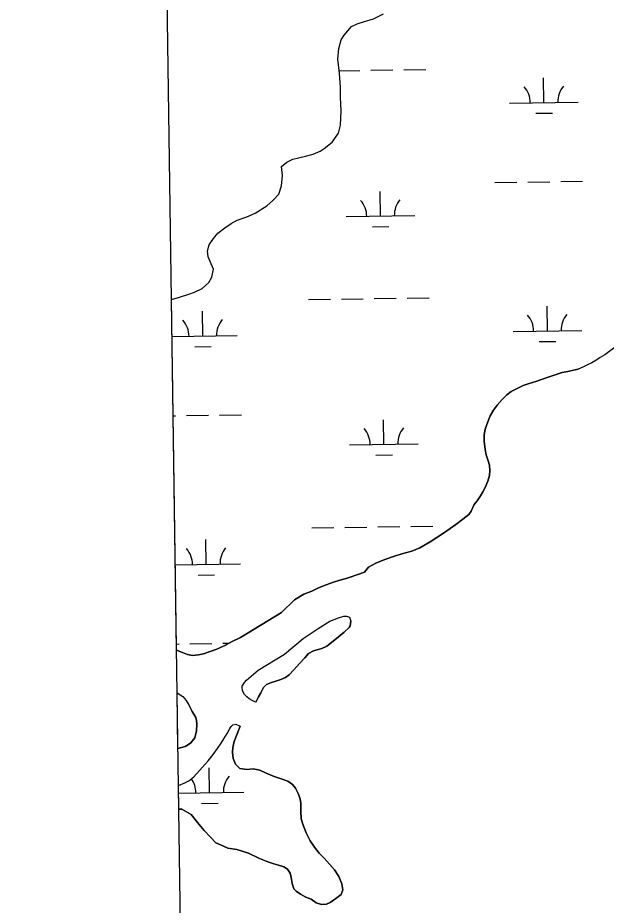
# Model space of a CAD drawing. Extents: x 3807117 to 3845308, y 337856 to 363736.
# Drawn here: x 3811101 to 3811958, y 345193 to 346486 of the extents above; entities that cross this region are included whole.
import ezdxf

# ---------------------------------------------------------------- set-up
doc = ezdxf.new("R2010")
doc.units = 0
for name, color, linetype in [('V-GRID-FRAM', 7, 'Continuous'), ('V-TOPO-SHOR', 7, 'Continuous'), ('V-WETL-SWMP', 7, 'Continuous')]:
    doc.layers.add(name, color=color, linetype=linetype)

msp = doc.modelspace()

# ---------------------------------------------------------------- linework, layer by layer
at = {"layer": 'V-GRID-FRAM'}
msp.add_lwpolyline([(3811100.6, 361461.9), (3842914.2, 361938.5), (3843194.5, 343758.3), (3811365, 343281.4), (3811100.6, 361461.9)], dxfattribs=at)
at = {"layer": 'V-TOPO-SHOR'}
for points in [[(3811324.4, 346075.8), (3811335.9, 346079.1), (3811349.9, 346083.7), (3811358.1, 346086.4), (3811369.3, 346091.9), (3811378.8, 346100.9), (3811383.3, 346108.2), (3811385.5, 346119.9), (3811382.3, 346128.1), (3811377.8, 346138), (3811376.8, 346147), (3811379.5, 346155.6), (3811385.4, 346164.7), (3811392.1, 346172.4), (3811402.1, 346180.1), (3811411.5, 346186.5), (3811420.1, 346191.5), (3811434.1, 346196.5), (3811446.3, 346201.5), (3811463.4, 346212.4), (3811472.4, 346220.6), (3811480.6, 346229.6), (3811484.6, 346241.4), (3811486.3, 346256.8), (3811484.5, 346269.9), (3811492.2, 346275.8), (3811501.2, 346280.3), (3811509.3, 346282.2), (3811519.7, 346284.9), (3811530.6, 346287.7), (3811540.9, 346291.8), (3811546.8, 346295.9), (3811558.5, 346304.9), (3811567.5, 346318.1), (3811570.7, 346329.8), (3811571.5, 346350.6), (3811570.5, 346370.5), (3811570.5, 346385), (3811569.1, 346405.8), (3811566.7, 346426.1), (3811568, 346441.5), (3811571.6, 346454.2), (3811575.7, 346461), (3811586.5, 346473.6), (3811594.6, 346477.7), (3811605.4, 346480.9), (3811618.5, 346485), (3811633.4, 346491.9)], [(3811972.3, 346007.8), (3811955.5, 345995.2), (3811948.8, 345991.3), (3811942.2, 345987.2), (3811936.4, 345983.7), (3811930.1, 345980.6), (3811924.3, 345977.9), (3811916.9, 345974.5)], [(3811605.6, 345678.4), (3811611.5, 345686), (3811621.9, 345691.8), (3811635.2, 345697.1), (3811647.7, 345701.3), (3811659.8, 345705.1), (3811674.4, 345709.1), (3811685.9, 345714.3), (3811701.1, 345722.9), (3811722.1, 345736.2), (3811738.5, 345747.9), (3811748.8, 345755.8), (3811757.4, 345762.6), (3811761, 345767.3), (3811765.4, 345777.1), (3811769.5, 345782.8), (3811774.5, 345789.7), (3811777.9, 345795.9), (3811781, 345802.2), (3811785.3, 345811.3), (3811787.5, 345819.6), (3811788.1, 345826.8), (3811787.5, 345834.7), (3811785.6, 345840.8), (3811782.9, 345849.8), (3811781, 345857.4), (3811779.9, 345869.5), (3811779.6, 345878.9), (3811781.2, 345886.9), (3811785, 345897.8), (3811788.7, 345906.4), (3811793.3, 345914.5), (3811798.7, 345921.9), (3811805.8, 345930.3), (3811812.6, 345937.1), (3811819, 345941.9), (3811827.8, 345946.4), (3811836.7, 345950.4), (3811844, 345953.1), (3811856.3, 345957), (3811871.4, 345962.4), (3811893.6, 345969.6), (3811901.4, 345971.2), (3811910, 345973.1), (3811916.9, 345974.5)], [(3811331.8, 345565.1), (3811340.4, 345561.5), (3811347.7, 345558.8), (3811355, 345557.4), (3811363.7, 345558), (3811371.3, 345559.8), (3811390.6, 345566.2), (3811403, 345572.3), (3811411.8, 345576.9), (3811425.1, 345583.6), (3811484.5, 345620.1), (3811503.5, 345638.3), (3811517.1, 345646.5), (3811528.9, 345651.1), (3811538.6, 345656), (3811549.8, 345660.2), (3811560.3, 345663.9), (3811569.7, 345666.9), (3811578.8, 345669.4), (3811584.8, 345671.5), (3811605.6, 345678.4)], [(3811447.3, 345489.3), (3811445.8, 345489.9), (3811441.9, 345491.7), (3811437.6, 345494.1), (3811434, 345496.9), (3811430.9, 345500.5), (3811427.9, 345505.6), (3811427.6, 345511.7), (3811427.6, 345512.3), (3811430.9, 345518), (3811433.9, 345521.4), (3811450.8, 345535.6), (3811489.1, 345559), (3811516.3, 345581.8), (3811538, 345596.7), (3811555.2, 345607), (3811567.6, 345612.2), (3811575.5, 345614.4), (3811579.1, 345614.4), (3811583.6, 345613.2), (3811585.5, 345607.3)], [(3811447.3, 345489.3), (3811451.2, 345496.8), (3811454.4, 345502.7), (3811458.6, 345510.4), (3811462.6, 345514.8), (3811469.9, 345517.7), (3811476.6, 345520), (3811483.5, 345522.1), (3811490.5, 345525.1), (3811496, 345529), (3811502.7, 345536.1), (3811510.8, 345545.4), (3811518.4, 345553.9), (3811524.2, 345559.9), (3811531.1, 345563.9), (3811536.8, 345565.6), (3811543.2, 345567.3), (3811550.5, 345570.9), (3811564.6, 345582.1), (3811575.7, 345591.2), (3811583.4, 345597.9), (3811584.7, 345600.2), (3811585.5, 345607.3)], [(3811332.7, 345502.8), (3811340.9, 345497.3), (3811345.7, 345491.8), (3811350.3, 345484.6), (3811354.2, 345476.2), (3811354.5, 345475.6)], [(3811349.4, 345427.4), (3811352.7, 345429.8), (3811358.4, 345437.4), (3811361.1, 345447.6), (3811361.3, 345457), (3811361, 345462.4), (3811359.8, 345466.9), (3811354.5, 345475.6)], [(3811334.7, 345367.8), (3811344, 345371.5), (3811349.6, 345374.4), (3811357.1, 345380.4), (3811369.8, 345394.5), (3811378, 345403.9), (3811385.2, 345413.2), (3811391.6, 345421.7), (3811396.6, 345429.4), (3811400.9, 345435.8), (3811405.4, 345443.8), (3811409.2, 345450.9), (3811411.3, 345453.8), (3811414, 345456.1), (3811418.3, 345457.3), (3811424.3, 345454.4)], [(3811335.2, 345333.2), (3811339.4, 345333.4), (3811353.1, 345325.6), (3811362.4, 345313.8), (3811372, 345302.1), (3811381.4, 345292.5), (3811388.8, 345284.2), (3811399, 345279.8), (3811406.7, 345276.7), (3811419.5, 345274.4), (3811436.6, 345269), (3811452.6, 345261.3), (3811464.7, 345256.4), (3811473.6, 345253.5), (3811480.3, 345251.7), (3811488.1, 345249.1), (3811493.6, 345246), (3811497.5, 345240), (3811498.7, 345233.9), (3811500.2, 345225.1), (3811502.6, 345217.4), (3811505.9, 345213.7), (3811512.2, 345209.7), (3811520, 345205.3), (3811527.9, 345202.2), (3811535.3, 345196.9), (3811542.7, 345194.4), (3811550.1, 345194.7), (3811555.3, 345197.3), (3811563.6, 345203.4), (3811571.4, 345208.9), (3811574, 345215.7), (3811572.5, 345224.6), (3811568, 345235.2), (3811562, 345245.1), (3811554.7, 345253.2), (3811546.7, 345261.8), (3811539.7, 345269.4), (3811532.5, 345278), (3811526.2, 345287), (3811520.5, 345299), (3811516, 345310.1), (3811513.3, 345319.3), (3811512.8, 345330.3), (3811512.7, 345342.5), (3811511.5, 345349.9), (3811509, 345356.2), (3811504.9, 345363.8), (3811500.6, 345369.1), (3811493.8, 345374.2), (3811484.2, 345377.5), (3811473.9, 345380.8), (3811462.2, 345385.6), (3811453, 345390.1), (3811443.3, 345392.1), (3811434.2, 345390.9), (3811424.2, 345392.6), (3811417.5, 345398.9), (3811414.5, 345406.9), (3811413.2, 345415.8), (3811413.8, 345423), (3811415.7, 345431.8), (3811424.3, 345454.4)], [(3811333.9, 345421.8), (3811344.2, 345424.6), (3811349.4, 345427.4)]]:
    msp.add_lwpolyline(points, dxfattribs=at)
at = {"layer": 'V-WETL-SWMP'}
for p, q in [((3811605.4, 346480.9), (3811618.5, 346485)), ((3811618.5, 346485), (3811633.4, 346491.9)), ((3811575.7, 346461), (3811586.5, 346473.6)), ((3811586.5, 346473.6), (3811594.6, 346477.7)), ((3811594.6, 346477.7), (3811605.4, 346480.9)), ((3811571.6, 346454.2), (3811575.7, 346461)), ((3811568, 346441.5), (3811571.6, 346454.2)), ((3811566.7, 346426.1), (3811568, 346441.5)), ((3811569.1, 346405.8), (3811566.7, 346426.1)), ((3811568.7, 346409.1), (3811598.9, 346409.6)), ((3811570.5, 346385), (3811569.1, 346405.8)), ((3811614.9, 346409.8), (3811646.9, 346410.3)), ((3811662.9, 346410.5), (3811694.9, 346411)), ((3811866.9, 346362.8), (3811866.4, 346398.8)), ((3811570.5, 346370.5), (3811570.5, 346385)), ((3811571.5, 346350.6), (3811570.5, 346370.5)), ((3811816.9, 346362.1), (3811916.9, 346363.6)), ((3811570.7, 346329.8), (3811571.5, 346350.6)), ((3811855.1, 346347.2), (3811879.1, 346347.6)), ((3811567.5, 346318.1), (3811570.7, 346329.8)), ((3811558.5, 346304.9), (3811567.5, 346318.1)), ((3811546.8, 346295.9), (3811558.5, 346304.9)), ((3811519.7, 346284.9), (3811530.6, 346287.7)), ((3811530.6, 346287.7), (3811540.9, 346291.8)), ((3811540.9, 346291.8), (3811546.8, 346295.9)), ((3811484.5, 346269.9), (3811492.2, 346275.8)), ((3811492.2, 346275.8), (3811501.2, 346280.3)), ((3811501.2, 346280.3), (3811509.3, 346282.2)), ((3811509.3, 346282.2), (3811519.7, 346284.9)), ((3811486.3, 346256.8), (3811484.5, 346269.9)), ((3811484.6, 346241.4), (3811486.3, 346256.8)), ((3811480.6, 346229.6), (3811484.6, 346241.4)), ((3811795.2, 346246.3), (3811827.2, 346246.8)), ((3811843.2, 346247), (3811875.2, 346247.5)), ((3811891.2, 346247.8), (3811923.2, 346248.2)), ((3811472.5, 346220.6), (3811480.6, 346229.6)), ((3811628.9, 346197.4), (3811628.3, 346233.4)), ((3811446.3, 346201.5), (3811463.4, 346212.4)), ((3811463.4, 346212.4), (3811472.5, 346220.6)), ((3811434.1, 346196.5), (3811446.3, 346201.5)), ((3811578.9, 346196.6), (3811678.9, 346198.1)), ((3811402.1, 346180.1), (3811411.5, 346186.5)), ((3811411.5, 346186.5), (3811420.1, 346191.5)), ((3811420.1, 346191.5), (3811434.1, 346196.5)), ((3811385.4, 346164.7), (3811392.1, 346172.4)), ((3811392.1, 346172.4), (3811402.1, 346180.1)), ((3811617.1, 346181.8), (3811641.1, 346182.1)), ((3811379.5, 346155.6), (3811385.4, 346164.7)), ((3811376.8, 346147), (3811379.5, 346155.6)), ((3811377.8, 346138), (3811376.8, 346147)), ((3811382.3, 346128.1), (3811377.8, 346138)), ((3811385.5, 346119.9), (3811382.3, 346128.1)), ((3811383.3, 346108.2), (3811385.5, 346119.9)), ((3811378.8, 346100.9), (3811383.3, 346108.2)), ((3811369.3, 346091.9), (3811378.8, 346100.9)), ((3811335.9, 346079.1), (3811349.9, 346083.7)), ((3811349.9, 346083.7), (3811358.1, 346086.4)), ((3811358.1, 346086.4), (3811369.3, 346091.9)), ((3811324.4, 346075.8), (3811335.9, 346079.1)), ((3811331.8, 345565.1), (3811324.4, 346075.8)), ((3811523.9, 346075.7), (3811555.9, 346076.2)), ((3811571.9, 346076.5), (3811603.8, 346076.9)), ((3811619.8, 346077.2), (3811651.8, 346077.6)), ((3811667.8, 346077.9), (3811699.8, 346078.4)), ((3811370, 346022.7), (3811369.5, 346058.7)), ((3811871.9, 346030.2), (3811871.4, 346066.2)), ((3811821.9, 346029.4), (3811921.9, 346030.9)), ((3811325.2, 346022), (3811420, 346023.4)), ((3811358.3, 346007.1), (3811382.3, 346007.4)), ((3811860.1, 346014.6), (3811884.1, 346014.9)), ((3811972.3, 346007.8), (3811955.5, 345995.2)), ((3811948.8, 345991.3), (3811942.2, 345987.2)), ((3811955.5, 345995.2), (3811948.8, 345991.3)), ((3811924.3, 345977.9), (3811916.9, 345974.5)), ((3811930.1, 345980.6), (3811924.3, 345977.9)), ((3811936.4, 345983.7), (3811930.1, 345980.6)), ((3811942.2, 345987.2), (3811936.4, 345983.7)), ((3811893.6, 345969.6), (3811871.4, 345962.4)), ((3811901.4, 345971.2), (3811893.6, 345969.6)), ((3811910, 345973.1), (3811901.4, 345971.2)), ((3811916.9, 345974.5), (3811910, 345973.1)), ((3811844, 345953.1), (3811836.7, 345950.4)), ((3811856.3, 345957), (3811844, 345953.1)), ((3811871.4, 345962.4), (3811856.3, 345957)), ((3811819, 345941.9), (3811812.6, 345937.1)), ((3811827.8, 345946.4), (3811819, 345941.9)), ((3811836.7, 345950.4), (3811827.8, 345946.4)), ((3811805.8, 345930.3), (3811798.7, 345921.9)), ((3811812.6, 345937.1), (3811805.8, 345930.3)), ((3811793.3, 345914.5), (3811788.7, 345906.4)), ((3811798.7, 345921.9), (3811793.3, 345914.5)), ((3811326.8, 345906.6), (3811330.4, 345906.6)), ((3811346.4, 345906.9), (3811378.4, 345907.4)), ((3811394.4, 345907.6), (3811426.4, 345908.1)), ((3811633.9, 345864.8), (3811633.3, 345900.7)), ((3811788.7, 345906.4), (3811785, 345897.8)), ((3811781.2, 345886.9), (3811779.6, 345878.9)), ((3811785, 345897.8), (3811781.2, 345886.9)), ((3811779.6, 345878.9), (3811779.9, 345869.5)), ((3811583.9, 345864), (3811683.9, 345865.5)), ((3811779.9, 345869.5), (3811781, 345857.4)), ((3811622.1, 345849.1), (3811646.1, 345849.5)), ((3811781, 345857.4), (3811782.9, 345849.8)), ((3811782.9, 345849.8), (3811785.6, 345840.8)), ((3811785.6, 345840.8), (3811787.5, 345834.7)), ((3811787.5, 345834.7), (3811788, 345826.8)), ((3811788, 345826.8), (3811787.5, 345819.6)), ((3811785.3, 345811.3), (3811781, 345802.2)), ((3811787.5, 345819.6), (3811785.3, 345811.3)), ((3811781, 345802.2), (3811777.9, 345795.9)), ((3811774.5, 345789.7), (3811769.5, 345782.8)), ((3811777.9, 345795.9), (3811774.5, 345789.7)), ((3811765.4, 345777.1), (3811761, 345767.3)), ((3811769.5, 345782.8), (3811765.4, 345777.1)), ((3811757.4, 345762.6), (3811748.8, 345755.8)), ((3811761, 345767.3), (3811757.4, 345762.6)), ((3811624.8, 345744.5), (3811656.8, 345745)), ((3811672.8, 345745.3), (3811704.8, 345745.7)), ((3811738.5, 345747.9), (3811722.1, 345736.2)), ((3811748.8, 345755.8), (3811738.5, 345747.9)), ((3811528.8, 345743.1), (3811560.8, 345743.6)), ((3811576.8, 345743.8), (3811608.8, 345744.3)), ((3811722.1, 345736.2), (3811701.1, 345722.9)), ((3811375, 345690), (3811374.5, 345726)), ((3811701.1, 345722.9), (3811685.9, 345714.3)), ((3811674.4, 345709.1), (3811659.8, 345705.1)), ((3811685.9, 345714.3), (3811674.4, 345709.1)), ((3811635.2, 345697.1), (3811621.9, 345691.8)), ((3811647.7, 345701.3), (3811635.2, 345697.1)), ((3811659.8, 345705.1), (3811647.7, 345701.3)), ((3811330, 345689.4), (3811425, 345690.8)), ((3811611.5, 345686), (3811605.6, 345678.4)), ((3811621.9, 345691.8), (3811611.5, 345686)), ((3811363.3, 345674.4), (3811387.3, 345674.8)), ((3811578.8, 345669.4), (3811569.7, 345666.9)), ((3811584.8, 345671.5), (3811578.8, 345669.4)), ((3811605.6, 345678.4), (3811584.8, 345671.5)), ((3811538.6, 345656), (3811528.9, 345651.1)), ((3811549.8, 345660.2), (3811538.6, 345656)), ((3811560.3, 345663.9), (3811549.8, 345660.2)), ((3811569.7, 345666.9), (3811560.3, 345663.9)), ((3811517.1, 345646.5), (3811503.5, 345638.3)), ((3811528.9, 345651.1), (3811517.1, 345646.5)), ((3811503.5, 345638.3), (3811484.5, 345620.1)), ((3811484.5, 345620.1), (3811425.1, 345583.6)), ((3811411.8, 345576.9), (3811403, 345572.3)), ((3811425.1, 345583.6), (3811411.8, 345576.9)), ((3811331.7, 345573.9), (3811335.4, 345574)), ((3811340.4, 345561.5), (3811331.8, 345565.1)), ((3811351.3, 345574.2), (3811383.3, 345574.7)), ((3811390.6, 345566.2), (3811371.3, 345559.8)), ((3811403, 345572.3), (3811390.6, 345566.2)), ((3811399.3, 345575), (3811408.3, 345575.1)), ((3811347.7, 345558.8), (3811340.4, 345561.5)), ((3811355, 345557.4), (3811347.7, 345558.8)), ((3811363.7, 345558), (3811355, 345557.4)), ((3811371.3, 345559.8), (3811363.7, 345558)), ((3811333.9, 345421.8), (3811332.7, 345502.8)), ((3811332.7, 345502.8), (3811340.9, 345497.3)), ((3811340.9, 345497.3), (3811345.7, 345491.8)), ((3811345.7, 345491.8), (3811350.3, 345484.6)), ((3811350.3, 345484.6), (3811354.2, 345476.2)), ((3811354.2, 345476.2), (3811354.5, 345475.6)), ((3811354.5, 345475.6), (3811359.8, 345466.9)), ((3811359.8, 345466.9), (3811361, 345462.4)), ((3811361, 345462.4), (3811361.3, 345457)), ((3811361.1, 345447.6), (3811358.4, 345437.4)), ((3811361.3, 345457), (3811361.1, 345447.6)), ((3811405.4, 345443.8), (3811409.2, 345450.9)), ((3811409.2, 345450.9), (3811411.3, 345453.8)), ((3811411.3, 345453.8), (3811414, 345456.1)), ((3811414, 345456.1), (3811418.3, 345457.3)), ((3811424.3, 345454.4), (3811415.7, 345431.8)), ((3811418.3, 345457.3), (3811424.3, 345454.4)), ((3811358.4, 345437.4), (3811352.7, 345429.8)), ((3811396.6, 345429.4), (3811400.9, 345435.8)), ((3811400.9, 345435.8), (3811405.4, 345443.8)), ((3811344.2, 345424.6), (3811333.9, 345421.8)), ((3811349.4, 345427.4), (3811344.2, 345424.6)), ((3811352.7, 345429.8), (3811349.4, 345427.4)), ((3811385.2, 345413.2), (3811391.6, 345421.7)), ((3811391.6, 345421.7), (3811396.6, 345429.4)), ((3811413.8, 345423), (3811413.2, 345415.8)), ((3811415.7, 345431.8), (3811413.8, 345423)), ((3811378, 345403.9), (3811385.2, 345413.2)), ((3811413.2, 345415.8), (3811414.5, 345406.9)), ((3811369.8, 345394.5), (3811378, 345403.9)), ((3811414.5, 345406.9), (3811417.5, 345398.9)), ((3811417.5, 345398.9), (3811424.2, 345392.6)), ((3811357.1, 345380.4), (3811369.8, 345394.5)), ((3811380, 345357.4), (3811379.5, 345393.4)), ((3811424.2, 345392.6), (3811434.2, 345390.9)), ((3811434.2, 345390.9), (3811443.3, 345392.1)), ((3811443.3, 345392.1), (3811453, 345390.1)), ((3811453, 345390.1), (3811462.2, 345385.6)), ((3811462.2, 345385.6), (3811473.9, 345380.8)), ((3811334.7, 345367.8), (3811344, 345371.5)), ((3811344, 345371.5), (3811349.6, 345374.4)), ((3811349.6, 345374.4), (3811357.1, 345380.4)), ((3811473.9, 345380.8), (3811484.2, 345377.5)), ((3811484.2, 345377.5), (3811493.8, 345374.2)), ((3811493.8, 345374.2), (3811500.6, 345369.1)), ((3811335.2, 345333.2), (3811334.7, 345367.8)), ((3811334.8, 345356.7), (3811430, 345358.2)), ((3811500.6, 345369.1), (3811504.9, 345363.8)), ((3811504.9, 345363.8), (3811509, 345356.2)), ((3811509, 345356.2), (3811511.5, 345349.9)), ((3811511.5, 345349.9), (3811512.7, 345342.5)), ((3811339.4, 345333.4), (3811335.2, 345333.2)), ((3811353.1, 345325.6), (3811339.4, 345333.4)), ((3811368.2, 345341.8), (3811392.2, 345342.2)), ((3811512.7, 345342.5), (3811512.8, 345330.3)), ((3811362.4, 345313.8), (3811353.1, 345325.6)), ((3811512.8, 345330.3), (3811513.3, 345319.3)), ((3811513.3, 345319.3), (3811516, 345310.1)), ((3811372, 345302.1), (3811362.4, 345313.8)), ((3811516, 345310.1), (3811520.5, 345299)), ((3811381.4, 345292.5), (3811372, 345302.1)), ((3811388.8, 345284.2), (3811381.4, 345292.5)), ((3811520.5, 345299), (3811526.2, 345287)), ((3811399, 345279.8), (3811388.8, 345284.2)), ((3811406.7, 345276.7), (3811399, 345279.8)), ((3811526.2, 345287), (3811532.5, 345278)), ((3811419.5, 345274.4), (3811406.7, 345276.7)), ((3811436.6, 345269), (3811419.5, 345274.4)), ((3811452.6, 345261.3), (3811436.6, 345269)), ((3811532.5, 345278), (3811539.7, 345269.4)), ((3811539.7, 345269.4), (3811546.7, 345261.8)), ((3811464.7, 345256.4), (3811452.6, 345261.3)), ((3811473.6, 345253.5), (3811464.7, 345256.4)), ((3811480.3, 345251.7), (3811473.6, 345253.5)), ((3811546.7, 345261.8), (3811554.7, 345253.2)), ((3811554.7, 345253.2), (3811562, 345245.1)), ((3811488.1, 345249.1), (3811480.3, 345251.7)), ((3811493.6, 345246), (3811488.1, 345249.1)), ((3811497.5, 345240), (3811493.6, 345246)), ((3811562, 345245.1), (3811568, 345235.2)), ((3811498.7, 345233.9), (3811497.5, 345240)), ((3811500.2, 345225.1), (3811498.7, 345233.9)), ((3811568, 345235.2), (3811572.5, 345224.6)), ((3811502.6, 345217.4), (3811500.2, 345225.1)), ((3811505.9, 345213.7), (3811502.6, 345217.4)), ((3811574, 345215.7), (3811571.4, 345208.9)), ((3811572.5, 345224.6), (3811574, 345215.7)), ((3811512.2, 345209.7), (3811505.9, 345213.7)), ((3811520, 345205.3), (3811512.2, 345209.7)), ((3811527.9, 345202.2), (3811520, 345205.3)), ((3811535.3, 345196.9), (3811527.9, 345202.2)), ((3811563.6, 345203.4), (3811555.3, 345197.3)), ((3811571.4, 345208.9), (3811563.6, 345203.4)), ((3811542.7, 345194.4), (3811535.3, 345196.9)), ((3811550.1, 345194.7), (3811542.7, 345194.4)), ((3811555.3, 345197.3), (3811550.1, 345194.7))]:
    msp.add_line(p, q, dxfattribs=at)
msp.add_lwpolyline([(3811447.3, 345489.3), (3811445.8, 345489.9), (3811441.8, 345491.7), (3811437.6, 345494.1), (3811434, 345496.9), (3811430.9, 345500.5), (3811427.9, 345505.6), (3811427.6, 345511.7), (3811427.6, 345512.3), (3811430.9, 345518), (3811433.9, 345521.4), (3811450.8, 345535.6), (3811489.1, 345559), (3811516.3, 345581.8), (3811538, 345596.7), (3811555.2, 345607), (3811567.6, 345612.2), (3811575.5, 345614.4), (3811579.1, 345614.4), (3811583.6, 345613.2), (3811585.5, 345607.3), (3811584.7, 345600.2), (3811583.4, 345597.9), (3811575.7, 345591.2), (3811564.6, 345582.1), (3811550.5, 345570.9), (3811543.2, 345567.3), (3811536.8, 345565.6), (3811531.1, 345563.9), (3811524.2, 345559.9), (3811518.4, 345553.9), (3811510.8, 345545.4), (3811502.7, 345536.1), (3811496, 345529), (3811490.5, 345525.1), (3811483.5, 345522.1), (3811476.6, 345520), (3811469.9, 345517.7), (3811462.6, 345514.8), (3811458.6, 345510.4), (3811454.4, 345502.7), (3811451.2, 345496.8)], close=True, dxfattribs=at)
for centre, start, end in [((3811811.7, 346362.5), 0.0865, 41.6302), ((3811922.1, 346364.1), 140.0865, 181.6302), ((3811573.6, 346197), 0.0865, 41.6302), ((3811684.1, 346198.7), 140.0865, 181.6302), ((3811314.8, 346022.3), 0.0865, 41.6302), ((3811425.3, 346024), 140.0865, 181.6302), ((3811816.6, 346029.8), 0.0865, 41.6302), ((3811927.1, 346031.5), 140.0865, 181.6302), ((3811578.6, 345864.4), 0.0865, 41.6302), ((3811689.1, 345866.1), 140.0865, 181.6302), ((3811319.8, 345689.7), 0.0865, 41.6302), ((3811430.3, 345691.3), 140.0865, 181.6302), ((3811324.8, 345357.1), 0.0865, 35.4464), ((3811435.2, 345358.7), 140.0865, 181.6302)]:
    msp.add_arc(centre, 35.2, start, end, dxfattribs=at)

doc.saveas('drawing.dxf')
